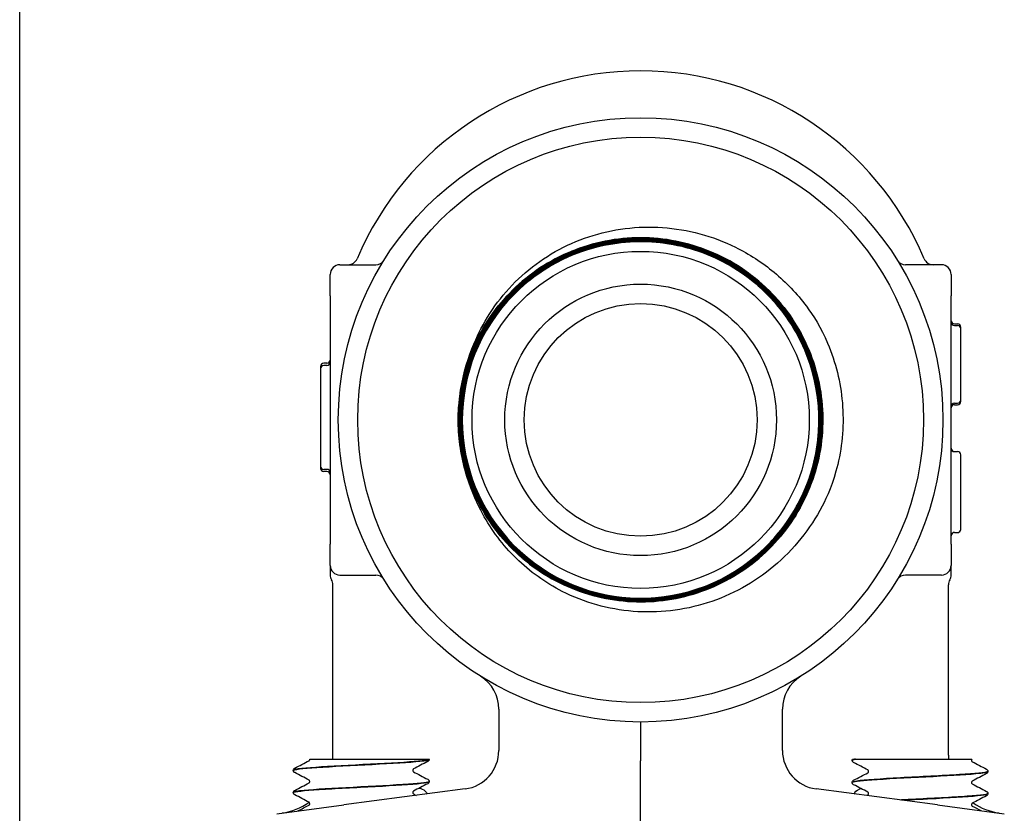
# Model space of a CAD drawing. Header units: inches. Extents: x 24 to 1128, y -69 to 748.
# Tile 607 of 656: x 656.78 to 659.95, y 617.4 to 619.96. Entities that reach past the tile are written whole.
import ezdxf

# ---------------------------------------------------------------- set-up
doc = ezdxf.new("R2010")
doc.units = ezdxf.units.IN
doc.header["$LTSCALE"] = 32
doc.header["$MEASUREMENT"] = 0
doc.layers.add('Visible (ANSI)', color=7, linetype='Continuous', lineweight=30)

msp = doc.modelspace()

# ---------------------------------------------------------------- linework, layer by layer
at = {"layer": 'Visible (ANSI)'}
for p, q in [((656.78063, 612.72937), (656.78063, 682.91853)), ((657.81188, 619.16853), (657.92752, 619.16853)), ((659.74938, 619.16853), (659.63374, 619.16853)), ((657.78063, 619.06853), (657.78063, 619.13728)), ((659.78063, 619.13728), (659.78063, 619.06853)), ((657.78063, 619.06853), (657.78063, 618.93602)), ((659.78063, 618.93602), (659.78063, 619.06853)), ((659.79105, 618.97789), (659.80147, 618.97789)), ((659.79105, 618.97262), (659.80147, 618.97262)), ((659.81188, 618.9622), (659.81188, 618.96747)), ((659.81188, 618.73304), (659.81188, 618.9622)), ((657.78063, 618.93602), (657.78063, 618.40104)), ((659.78063, 618.40104), (659.78063, 618.93602)), ((657.77022, 618.8511), (657.7598, 618.8511)), ((657.74938, 618.84068), (657.74938, 618.83362)), ((657.74938, 618.83363), (657.74938, 618.51946)), ((657.77022, 618.84404), (657.7598, 618.84404)), ((659.79105, 618.72262), (659.80147, 618.72262)), ((659.81188, 618.72797), (659.81188, 618.73307)), ((659.79105, 618.71756), (659.80147, 618.71756)), ((659.79105, 618.56668), (659.80147, 618.56668)), ((659.79105, 618.56627), (659.80147, 618.56627)), ((659.81188, 618.55585), (659.81188, 618.55626)), ((659.81188, 618.436), (659.81188, 618.55585)), ((657.74938, 618.51949), (657.74938, 618.5124)), ((657.77022, 618.50904), (657.7598, 618.50904)), ((657.77022, 618.50198), (657.7598, 618.50198)), ((659.81188, 618.31635), (659.81188, 618.436)), ((657.78063, 618.40104), (657.78063, 618.26853)), ((659.78063, 618.26853), (659.78063, 618.40104)), ((659.81188, 618.31575), (659.81188, 618.31635)), ((659.79105, 618.30594), (659.80147, 618.30594)), ((659.79105, 618.30533), (659.80147, 618.30533)), ((657.78063, 618.19978), (657.78063, 618.26853)), ((659.78063, 618.26853), (659.78063, 618.19978)), ((657.78063, 618.19978), (657.78063, 618.16918)), ((659.78063, 618.16934), (659.78063, 618.19978)), ((657.81188, 618.16853), (657.92752, 618.16853)), ((659.74938, 618.16853), (659.63374, 618.16853)), ((657.78938, 617.5876), (657.78938, 618.13728)), ((659.77188, 617.5876), (659.77188, 618.13728)), ((658.32385, 617.73644), (658.32385, 617.60315)), ((659.23741, 617.60315), (659.23741, 617.73644)), ((658.78063, 617.69478), (658.78063, 617.5699)), ((657.71484, 617.57478), (657.71484, 617.57478)), ((657.71484, 617.57478), (657.73465, 617.57478)), ((657.73465, 617.57478), (658.06764, 617.57478)), ((658.06764, 617.57478), (658.09934, 617.57478)), ((658.09938, 617.57478), (658.09934, 617.57478)), ((658.09938, 617.57434), (658.09938, 617.57478)), ((658.78063, 616.79353), (658.78063, 617.5699)), ((659.46188, 617.57116), (659.46188, 617.57183)), ((659.46263, 617.57478), (659.46917, 617.57478)), ((659.47283, 617.57478), (659.46917, 617.57478)), ((659.47283, 617.57478), (659.533, 617.57478)), ((659.533, 617.57478), (659.84539, 617.57478)), ((659.84539, 617.57478), (659.84743, 617.57478)), ((657.66188, 617.53859), (657.66188, 617.53926)), ((659.89938, 617.53541), (659.89938, 617.53608)), ((658.09938, 617.50284), (658.09938, 617.50351)), ((659.46188, 617.49966), (659.46188, 617.50033)), ((657.66188, 617.46709), (657.66188, 617.46776)), ((658.21517, 617.47922), (657.82415, 617.42774)), ((659.73712, 617.42774), (659.3461, 617.47922)), ((659.89938, 617.46391), (659.89938, 617.46458)), ((657.60933, 617.39946), (657.82415, 617.42774)), ((659.73712, 617.42774), (659.95194, 617.39946))]:
    msp.add_line(p, q, dxfattribs=at)
for radius in [0.97375, 0.91125, 0.54316, 0.4375, 0.375]:
    msp.add_circle((658.78063, 618.66853), radius, dxfattribs=at)
for centre, radius, start, end in [((658.78063, 618.80228), 0.99125, 22.87693, 157.12307), ((658.78063, 618.66853), 0.57441, 319.86113, 316.72231), ((657.81188, 619.13728), 0.03125, 90, 180), ((657.83856, 619.19978), 0.03125, 270, 337.12307), ((657.92752, 619.19978), 0.03125, 270, 328.08862), ((659.63374, 619.19978), 0.03125, 211.91138, 270), ((659.72271, 619.19978), 0.03125, 202.87693, 270), ((659.74938, 619.13728), 0.03125, 0, 90), ((659.79105, 618.98831), 0.01042, 180, 270), ((659.79105, 618.98304), 0.01042, 180, 270), ((659.80147, 618.96747), 0.01042, 0, 90), ((659.80147, 618.9622), 0.01042, 0, 90), ((657.7598, 618.84068), 0.01042, 90, 180), ((657.77022, 618.86152), 0.01042, 270, 0), ((657.77022, 618.85446), 0.01042, 270, 0), ((657.7598, 618.83363), 0.01042, 90, 180), ((659.79105, 618.7122), 0.01042, 90, 180), ((659.80147, 618.73304), 0.01042, 270, 0), ((659.80147, 618.72797), 0.01042, 270, 0), ((659.79105, 618.70714), 0.01042, 90, 180), ((658.78063, 618.66853), 0.5875, 178.62118, 181.76001), ((659.79105, 618.57709), 0.01042, 180, 270), ((659.79105, 618.57669), 0.01042, 180, 270), ((659.80147, 618.55626), 0.01042, 0, 90), ((659.80147, 618.55585), 0.01042, 0, 90), ((657.7598, 618.51946), 0.01042, 180, 270), ((657.7598, 618.5124), 0.01042, 180, 270), ((657.77022, 618.49863), 0.01042, 0, 90), ((657.77022, 618.49157), 0.01042, 0, 90), ((659.80147, 618.31635), 0.01042, 270, 0), ((659.80147, 618.31575), 0.01042, 270, 0), ((658.78063, 618.66853), 0.57441, 316.72231, 319.86113), ((659.79105, 618.29552), 0.01042, 90, 180), ((659.79105, 618.29491), 0.01042, 90, 180), ((657.81188, 618.19978), 0.03125, 180, 270), ((659.74938, 618.19978), 0.03125, 270, 0), ((657.81188, 618.16917), 0.03125, 180, 210.68342), ((657.75813, 618.13728), 0.03125, 0, 30.68342), ((657.92752, 618.13728), 0.03125, 31.91138, 90), ((659.63374, 618.13728), 0.03125, 90, 148.08862), ((659.80313, 618.13728), 0.03125, 149.31658, 180), ((659.74938, 618.16917), 0.03125, 329.31658, 0), ((658.19885, 617.73644), 0.125, 0, 58.02878), ((659.36241, 617.73644), 0.125, 121.97122, 180), ((657.60188, 617.5876), 0.1875, 356.07978, 0), ((658.19885, 617.60315), 0.125, 277.5, 0), ((659.36241, 617.60315), 0.125, 180, 262.5), ((659.95938, 617.5876), 0.1875, 180, 183.92022), ((657.60188, 617.5876), 0.1875, 277.5, 306.16215), ((659.95938, 617.5876), 0.1875, 234.79985, 262.5)]:
    msp.add_arc(centre, radius, start, end, dxfattribs=at)
for points, knots in [([(658.26632, 618.96148), (658.30158, 619.03068), (658.35013, 619.09226), (658.46901, 619.19447), (658.53853, 619.2337), (658.68995, 619.28401), (658.77056, 619.29409), (658.93253, 619.28295), (659.01229, 619.26131), (659.13039, 619.20308), (659.1723, 619.17588), (659.24935, 619.112), (659.28415, 619.07546), (659.31437, 619.03525)], [0, 0, 0, 0, 0.5918694, 0.5918694, 1.1941403, 1.1941403, 1.8068093, 1.8068093, 2.4298728, 2.4298728, 2.8087072, 2.8087072, 3.1913265, 3.1913265, 3.1913265, 3.1913265]), ([(658.19341, 618.65049), (658.19109, 618.72697), (658.20374, 618.80317), (658.25753, 618.94642), (658.29816, 619.01211), (658.40231, 619.12418), (658.46483, 619.16951), (658.60371, 619.23363), (658.67875, 619.25181), (658.83155, 619.25839), (658.90786, 619.24672), (659.05169, 619.19478), (659.11784, 619.15501), (659.23116, 619.05236), (659.27724, 618.99046), (659.34308, 618.85249), (659.3622, 618.77774), (659.37071, 618.62513), (659.36002, 618.54873), (659.30994, 618.40434), (659.27104, 618.33773), (659.1699, 618.2232), (659.10863, 618.17636), (658.97159, 618.10882), (658.89714, 618.08877), (658.74474, 618.07833), (658.66826, 618.08805), (658.52334, 618.13626), (658.45629, 618.17428), (658.34056, 618.2739), (658.29298, 618.33453), (658.22375, 618.47061), (658.20276, 618.54476), (658.1904, 618.69691), (658.19914, 618.77346), (658.24548, 618.91888), (658.28263, 618.98637), (658.38071, 619.10328), (658.44069, 619.1516), (658.5758, 619.2225), (658.64962, 619.24441), (658.80151, 619.25869), (658.87811, 619.25093), (659.02402, 619.20647), (659.09193, 619.1702), (659.21, 619.07368), (659.25904, 619.01435), (659.3316, 618.88024), (659.35444, 618.80675), (659.37063, 618.65515), (659.36385, 618.5785), (659.32127, 618.43214), (659.28589, 618.36382), (659.19093, 618.24461), (659.13227, 618.19485), (658.99918, 618.12064), (658.92602, 618.09689), (658.77475, 618.07879), (658.69807, 618.0846), (658.55127, 618.12529), (658.48255, 618.15978), (658.36222, 618.25315), (658.31176, 618.31114), (658.23591, 618.4432), (658.21126, 618.516), (658.19124, 618.66694), (658.19608, 618.74363), (658.23488, 618.89084), (658.26847, 618.95995), (658.36025, 619.08137), (658.41756, 619.13253), (658.54856, 619.21), (658.62099, 619.23556), (658.77157, 619.25747), (658.84827, 619.25361), (658.99586, 619.21671), (659.06534, 619.18401), (659.18785, 619.09384), (659.2397, 619.03722), (659.31877, 618.9073), (659.34523, 618.83524), (659.36903, 618.68505), (659.36615, 618.60836), (659.33114, 618.4604), (659.29935, 618.39056), (659.21079, 618.267), (659.15487, 618.21447), (659.02605, 618.13381), (658.95438, 618.10646), (658.8046, 618.08077), (658.72793, 618.08268), (658.57964, 618.11578), (658.50944, 618.14666), (658.38485, 618.23359), (658.33165, 618.2888), (658.24942, 618.41651), (658.22117, 618.48778), (658.1936, 618.63713), (658.19454, 618.71377), (658.22574, 618.86238), (658.25571, 618.93291), (658.34099, 619.05851), (658.39549, 619.11238), (658.52207, 619.19617), (658.59293, 619.2253), (658.74181, 619.25474), (658.81841, 619.25477), (658.9673, 619.22548), (659.03817, 619.19642), (659.16476, 619.11279), (659.21928, 619.05902), (659.30461, 618.9336), (659.33461, 618.86316), (659.36592, 618.71475), (659.36693, 618.63821), (659.33954, 618.48905), (659.31141, 618.41787), (659.22944, 618.29031), (659.17639, 618.23516), (659.05215, 618.14829), (658.98214, 618.11742), (658.83424, 618.08425), (658.75776, 618.08228), (658.60837, 618.10776), (658.53688, 618.13496), (658.40838, 618.21526), (658.35259, 618.26756), (658.26422, 618.39062), (658.23248, 618.46019), (658.19746, 618.60756), (658.19452, 618.68396), (658.21808, 618.83356), (658.24437, 618.90534), (658.32297, 619.03477), (658.37454, 619.09118), (658.49638, 619.18105), (658.56549, 619.21365), (658.71232, 619.25051), (658.78862, 619.25442), (658.93842, 619.23276), (659.01048, 619.20741), (659.14081, 619.1305), (659.19783, 619.07969), (659.28918, 618.95907), (659.32263, 618.89042), (659.36132, 618.74417), (659.36619, 618.66797), (659.34645, 618.51801), (659.32203, 618.44568), (659.24683, 618.31447), (659.19678, 618.25685), (659.0774, 618.16404), (659.00923, 618.12974), (658.86358, 618.08923), (658.7875, 618.08339), (658.63739, 618.10122), (658.56481, 618.12471), (658.43274, 618.19819), (658.37452, 618.24747), (658.28027, 618.36558), (658.24514, 618.43327), (658.2028, 618.57831), (658.19601, 618.65426), (658.21192, 618.80448), (658.23447, 618.87731), (658.30623, 619.01021), (658.35474, 619.06901), (658.47157, 619.16469), (658.53876, 619.20066), (658.68315, 619.2448), (658.75896, 619.25255), (658.90927, 619.23855), (658.98234, 619.21694), (659.11605, 619.14692), (659.17542, 619.09919), (659.27251, 618.98366), (659.30931, 618.91696), (659.35524, 618.77324), (659.36395, 618.69758), (659.35187, 618.5472), (659.3312, 618.47392), (659.26292, 618.33942), (659.21598, 618.27948), (659.10176, 618.181), (659.03558, 618.14339), (658.89254, 618.09567), (658.81705, 618.08601), (658.66663, 618.09618), (658.59314, 618.1159), (658.45787, 618.18242), (658.39739, 618.22857), (658.29753, 618.34146), (658.25911, 618.40711), (658.20961, 618.54944), (658.199, 618.62476), (658.20725, 618.7752), (658.22604, 618.84888), (658.29079, 618.9849), (658.33614, 619.04592), (658.44768, 619.14714), (658.5128, 619.18636), (658.6544, 619.23763), (658.72952, 619.24919), (658.87996, 619.24284), (658.95383, 619.22501), (659.09056, 619.16202), (659.15212, 619.11747), (659.25467, 619.0073), (659.29469, 618.94272), (659.34772, 618.80188), (659.36022, 618.72696), (659.35578, 618.57655), (659.3389, 618.50251), (659.27769, 618.36508), (659.23395, 618.303), (659.12516, 618.19913), (659.06114, 618.15832), (658.92107, 618.10355), (658.84636, 618.09011), (658.69601, 618.09264), (658.6218, 618.10857), (658.4837, 618.168), (658.42112, 618.21091), (658.31594, 618.31831), (658.27435, 618.38177), (658.21785, 618.52104), (658.20347, 618.59553), (658.20409, 618.7458), (658.21908, 618.82015), (658.27671, 618.95891), (658.3188, 619.02199), (658.42479, 619.12845), (658.48767, 619.17081), (658.62612, 619.22904), (658.70037, 619.24434), (658.85054, 619.24563), (658.92503, 619.2316), (659.06441, 619.17576), (659.12798, 619.1345), (659.23571, 619.02994), (659.27884, 618.96764), (659.33877, 618.83002), (659.35501, 618.75602), (659.35819, 618.60598), (659.34511, 618.53137), (659.29109, 618.39138), (659.25066, 618.32734), (659.14754, 618.21837), (659.08583, 618.17448), (658.94908, 618.11285), (658.87534, 618.09568), (658.72544, 618.0906), (658.65072, 618.10273), (658.51015, 618.15494), (658.44564, 618.19452), (658.33545, 618.29619), (658.29081, 618.3573), (658.22749, 618.49317), (658.20941, 618.56664), (658.20243, 618.71636), (658.2136, 618.79118), (658.26399, 618.93231), (658.30273, 618.99727), (658.40293, 619.10867), (658.46343, 619.15405), (658.5984, 619.21904), (658.67159, 619.23805), (658.82111, 619.24691), (658.89601, 619.2367), (659.03768, 619.18813), (659.10308, 619.15024), (659.21567, 619.05153), (659.26178, 618.99165), (659.32844, 618.8576), (659.34835, 618.78471), (659.3591, 618.63541), (659.34985, 618.56043), (659.30347, 618.41938), (659.26724, 618.3545), (659.21976, 618.29824)], [0, 0, 0, 0, 0.5832189, 0.5832189, 1.1663464, 1.1663464, 1.7493825, 1.7493825, 2.3323271, 2.3323271, 2.9151804, 2.9151804, 3.4979422, 3.4979422, 4.0806126, 4.0806126, 4.6631916, 4.6631916, 5.2456792, 5.2456792, 5.8280754, 5.8280754, 6.4103801, 6.4103801, 6.9925935, 6.9925935, 7.5747154, 7.5747154, 8.1567459, 8.1567459, 8.738685, 8.738685, 9.3205327, 9.3205327, 9.9022889, 9.9022889, 10.4839537, 10.4839537, 11.0655271, 11.0655271, 11.6470091, 11.6470091, 12.2283997, 12.2283997, 12.8096989, 12.8096989, 13.3909066, 13.3909066, 13.9720229, 13.9720229, 14.5530478, 14.5530478, 15.1339813, 15.1339813, 15.7148233, 15.7148233, 16.295574, 16.295574, 16.8762332, 16.8762332, 17.456801, 17.456801, 18.0372773, 18.0372773, 18.6176623, 18.6176623, 19.1979558, 19.1979558, 19.7781579, 19.7781579, 20.3582685, 20.3582685, 20.9382878, 20.9382878, 21.5182156, 21.5182156, 22.098052, 22.098052, 22.677797, 22.677797, 23.2574505, 23.2574505, 23.8370126, 23.8370126, 24.4164833, 24.4164833, 24.9958626, 24.9958626, 25.5751504, 25.5751504, 26.1543469, 26.1543469, 26.7334519, 26.7334519, 27.3124654, 27.3124654, 27.8913876, 27.8913876, 28.4702183, 28.4702183, 29.0489575, 29.0489575, 29.6276054, 29.6276054, 30.2061618, 30.2061618, 30.7846268, 30.7846268, 31.3630004, 31.3630004, 31.9412825, 31.9412825, 32.5194732, 32.5194732, 33.0975725, 33.0975725, 33.6755803, 33.6755803, 34.2534967, 34.2534967, 34.8313217, 34.8313217, 35.4090552, 35.4090552, 35.9866974, 35.9866974, 36.564248, 36.564248, 37.1417073, 37.1417073, 37.7190751, 37.7190751, 38.2963515, 38.2963515, 38.8735364, 38.8735364, 39.45063, 39.45063, 40.027632, 40.027632, 40.6045427, 40.6045427, 41.1813619, 41.1813619, 41.7580897, 41.7580897, 42.334726, 42.334726, 42.9112709, 42.9112709, 43.4877244, 43.4877244, 44.0640864, 44.0640864, 44.640357, 44.640357, 45.2165362, 45.2165362, 45.7926239, 45.7926239, 46.3686202, 46.3686202, 46.9445251, 46.9445251, 47.5203385, 47.5203385, 48.0960604, 48.0960604, 48.671691, 48.671691, 49.2472301, 49.2472301, 49.8226777, 49.8226777, 50.398034, 50.398034, 50.9732987, 50.9732987, 51.5484721, 51.5484721, 52.123554, 52.123554, 52.6985444, 52.6985444, 53.2734434, 53.2734434, 53.848251, 53.848251, 54.4229671, 54.4229671, 54.9975918, 54.9975918, 55.5721251, 55.5721251, 56.1465669, 56.1465669, 56.7209172, 56.7209172, 57.2951761, 57.2951761, 57.8693436, 57.8693436, 58.4434196, 58.4434196, 59.0174042, 59.0174042, 59.5912974, 59.5912974, 60.1650991, 60.1650991, 60.7388093, 60.7388093, 61.3124281, 61.3124281, 61.8859555, 61.8859555, 62.4593914, 62.4593914, 63.0327359, 63.0327359, 63.6059889, 63.6059889, 64.1791505, 64.1791505, 64.7522206, 64.7522206, 65.3251993, 65.3251993, 65.8980865, 65.8980865, 66.4708823, 66.4708823, 67.0435866, 67.0435866, 67.6161995, 67.6161995, 68.1887209, 68.1887209, 68.7611509, 68.7611509, 69.3334894, 69.3334894, 69.9057365, 69.9057365, 70.4778922, 70.4778922, 71.0499563, 71.0499563, 71.6219291, 71.6219291, 72.1938104, 72.1938104, 72.7656002, 72.7656002, 73.3372986, 73.3372986, 73.9089055, 73.9089055, 74.480421, 74.480421, 75.051845, 75.051845, 75.6231776, 75.6231776, 76.1944187, 76.1944187, 76.7655683, 76.7655683, 77.3366265, 77.3366265, 77.9075933, 77.9075933, 78.4784686, 78.4784686, 79.0492524, 79.0492524, 79.6199448, 79.6199448, 80.1815227, 80.1815227, 80.1815227, 80.1815227]), ([(659.19883, 618.27475), (659.22191, 618.29925), (659.24285, 618.32578), (659.30236, 618.41668), (659.33072, 618.48669), (659.35901, 618.63367), (659.35866, 618.70922), (659.32902, 618.85595), (659.3, 618.92572), (659.21683, 619.05022), (659.16348, 619.10376), (659.03925, 619.18736), (658.96955, 619.21663), (658.82285, 619.2468), (658.74725, 619.24741), (658.60006, 619.2196), (658.52988, 619.19145), (658.40425, 619.10982), (658.35001, 619.05712), (658.26478, 618.93387), (658.23461, 618.86451), (658.20256, 618.7181), (658.201, 618.64247), (658.22695, 618.49484), (658.25423, 618.42426), (658.33432, 618.29753), (658.38636, 618.24258), (658.5086, 618.15574), (658.57762, 618.12468), (658.7237, 618.09076), (658.79936, 618.08823), (658.9474, 618.11233), (659.01837, 618.13873), (659.14619, 618.21725), (659.20182, 618.26863), (659.29026, 618.38984), (659.32222, 618.4585), (659.35802, 618.60424), (659.3615, 618.67991), (659.33927, 618.82834), (659.31375, 618.89968), (659.2368, 619.02858), (659.1861, 619.08489), (659.06595, 619.17492), (658.99765, 619.20777), (658.85228, 619.24543), (658.77661, 619.24988), (658.62781, 619.22951), (658.55611, 619.20489), (658.42617, 619.12953), (658.36917, 619.07951), (658.27757, 618.96043), (658.24384, 618.89251), (658.20431, 618.74754), (658.1989, 618.67188), (658.21739, 618.52273), (658.24112, 618.45068), (658.31488, 618.31971), (658.3642, 618.26205), (658.48218, 618.16888), (658.54972, 618.13427), (658.69427, 618.09288), (658.7699, 618.08651), (658.91937, 618.10312), (658.99177, 618.12595), (659.12375, 618.19808), (659.18207, 618.2467), (659.27678, 618.36357), (659.31227, 618.43071), (659.35552, 618.57482), (659.36285, 618.65041), (659.34813, 618.80017), (659.32621, 618.8729), (659.2557, 619.00588), (659.20779, 619.06484), (659.09206, 619.16109), (659.02533, 619.19746), (658.88169, 619.24255), (658.80614, 619.25085), (658.65611, 619.23802), (658.58306, 619.21701), (658.44912, 619.14815), (658.38951, 619.10096), (658.29174, 618.98638), (658.25451, 618.92008), (658.20756, 618.77693), (658.1983, 618.70144), (658.20924, 618.55116), (658.22934, 618.4778), (658.29653, 618.34291), (658.34299, 618.28267), (658.4564, 618.18339), (658.52227, 618.1453), (658.66491, 618.09651), (658.74032, 618.08628), (658.89082, 618.09532), (658.96448, 618.1145), (659.1003, 618.18002), (659.16116, 618.22575), (659.26194, 618.33796), (659.30089, 618.40338), (659.35151, 618.54548), (659.3627, 618.6208), (659.35557, 618.77151), (659.33731, 618.84545), (659.27347, 618.98218), (659.2285, 619.04366), (659.1175, 619.14592), (659.05253, 619.18572), (658.91099, 619.23817), (658.83577, 619.25032), (658.68489, 619.2451), (658.61067, 619.22777), (658.47306, 619.16563), (658.41097, 619.12141), (658.30725, 619.01164), (658.2666, 618.94715), (658.21232, 618.80619), (658.19921, 618.73108), (658.20252, 618.58005), (658.21892, 618.50557), (658.27935, 618.36708), (658.32281, 618.3044), (658.43132, 618.19923), (658.49534, 618.15774), (658.63568, 618.10164), (658.71067, 618.08757), (658.86183, 618.08897), (658.93656, 618.10443), (659.07589, 618.16314), (659.13916, 618.20582), (659.24577, 618.31306), (659.2881, 618.37659), (659.34601, 618.5163), (659.36104, 618.59116), (659.36156, 618.74242), (659.34703, 618.81739), (659.29006, 618.95754), (659.24815, 619.02139), (659.1422, 619.12942), (659.07918, 619.17258), (658.94012, 619.2323), (658.86541, 619.24828), (658.71407, 619.25072), (658.63888, 619.23714), (658.49792, 619.18191), (658.43351, 619.14079), (658.32407, 619.03615), (658.28009, 618.97364), (658.21857, 618.83526), (658.20162, 618.76071), (658.19727, 618.60931), (658.2099, 618.53391), (658.26337, 618.39217), (658.3037, 618.3272), (658.40701, 618.21637), (658.469, 618.17157), (658.60668, 618.10826), (658.68105, 618.09036), (658.83248, 618.08408), (658.90809, 618.09576), (659.05058, 618.14747), (659.1161, 618.18699), (659.22831, 618.28895), (659.27392, 618.35041), (659.33901, 618.48737), (659.35786, 618.56155), (659.36607, 618.71299), (659.35534, 618.78879), (659.30542, 618.93202), (659.2667, 618.99808), (659.1661, 619.11164), (659.10519, 619.15806), (658.96899, 619.22492), (658.895, 619.24473), (658.74358, 619.25486), (658.6676, 619.24509), (658.52365, 619.19696), (658.45706, 619.15905), (658.34216, 619.05984), (658.29495, 618.99948), (658.22631, 618.86405), (658.20556, 618.79027), (658.1935, 618.6389), (658.20231, 618.56275), (658.24865, 618.41811), (658.28573, 618.351), (658.38353, 618.23477), (658.44333, 618.18677), (658.57797, 618.11638), (658.65152, 618.09467), (658.80283, 618.08068), (658.87914, 618.08854), (659.02444, 618.13306), (659.09206, 618.16931), (659.20959, 618.2657), (659.25839, 618.32492), (659.33052, 618.45874), (659.35317, 618.53207), (659.36909, 618.68328), (659.3622, 618.75973), (659.3195, 618.90568), (659.28408, 618.9738), (659.18913, 619.09262), (659.1305, 619.14219), (658.99752, 619.21607), (658.92444, 619.23966), (658.77334, 619.25751), (658.69677, 619.25158), (658.55019, 619.21071), (658.48158, 619.17614), (658.36149, 619.08265), (658.31115, 619.02461), (658.23554, 618.89249), (658.211, 618.81967), (658.19123, 618.66871), (658.19618, 618.59202), (658.23522, 618.44483), (658.26894, 618.37576), (658.36096, 618.25441), (658.41839, 618.2033), (658.54963, 618.12597), (658.62218, 618.1005), (658.77297, 618.0788), (658.84977, 618.08278), (658.99753, 618.11997), (659.06708, 618.15283), (659.18966, 618.24337), (659.24153, 618.30018), (659.32057, 618.43051), (659.34698, 618.50277), (659.3706, 618.65338), (659.36759, 618.73027), (659.33225, 618.87859), (659.30026, 618.94859), (659.21123, 619.07239), (659.15504, 619.12501), (659.02564, 619.20575), (658.95367, 619.23309), (658.80328, 619.25864), (658.72631, 619.2566), (658.57746, 619.22313), (658.50701, 619.192), (658.38201, 619.10449), (658.32865, 619.04894), (658.24623, 618.9205), (658.21795, 618.84883), (658.19048, 618.69869), (658.19154, 618.62164), (658.22315, 618.47228), (658.25339, 618.4014), (658.33936, 618.27522), (658.39427, 618.22112), (658.52174, 618.13702), (658.59308, 618.10782), (658.74297, 618.07843), (658.82007, 618.07851), (658.96991, 618.10824), (659.04122, 618.1376), (659.16857, 618.22202), (659.22339, 618.27627), (659.30915, 618.40274), (659.33927, 618.47376), (659.37059, 618.62335), (659.37148, 618.7005), (659.34364, 618.8508), (659.31517, 618.92252), (659.23232, 619.05101), (659.17874, 619.10655), (659.05328, 619.19397), (658.98261, 619.22501), (658.83333, 619.25824), (658.75615, 619.26012), (658.60541, 619.23417), (658.53329, 619.20659), (658.40367, 619.12533), (658.34742, 619.07242), (658.26882, 618.96262), (658.24206, 618.9102), (658.20491, 618.79917), (658.19474, 618.74119), (658.1933, 618.68267)], [24.7442257, 24.7442257, 24.7442257, 24.7442257, 25.0019287, 25.0019287, 25.572211, 25.572211, 26.1425846, 26.1425846, 26.7130496, 26.7130496, 27.283606, 27.283606, 27.8542538, 27.8542538, 28.4249929, 28.4249929, 28.9958235, 28.9958235, 29.5667455, 29.5667455, 30.1377589, 30.1377589, 30.7088637, 30.7088637, 31.2800598, 31.2800598, 31.8513474, 31.8513474, 32.4227264, 32.4227264, 32.9941967, 32.9941967, 33.5657585, 33.5657585, 34.1374116, 34.1374116, 34.7091561, 34.7091561, 35.2809921, 35.2809921, 35.8529194, 35.8529194, 36.4249381, 36.4249381, 36.9970482, 36.9970482, 37.5692497, 37.5692497, 38.1415426, 38.1415426, 38.7139268, 38.7139268, 39.2864025, 39.2864025, 39.8589696, 39.8589696, 40.431628, 40.431628, 41.0043778, 41.0043778, 41.5772191, 41.5772191, 42.1501517, 42.1501517, 42.7231757, 42.7231757, 43.2962911, 43.2962911, 43.8694978, 43.8694978, 44.442796, 44.442796, 45.0161856, 45.0161856, 45.5896665, 45.5896665, 46.1632388, 46.1632388, 46.7369025, 46.7369025, 47.3106576, 47.3106576, 47.8845041, 47.8845041, 48.458442, 48.458442, 49.0324712, 49.0324712, 49.6065919, 49.6065919, 50.1808039, 50.1808039, 50.7551073, 50.7551073, 51.3295021, 51.3295021, 51.9039883, 51.9039883, 52.4785658, 52.4785658, 53.0532348, 53.0532348, 53.6279951, 53.6279951, 54.2028468, 54.2028468, 54.7777899, 54.7777899, 55.3528244, 55.3528244, 55.9279502, 55.9279502, 56.5031675, 56.5031675, 57.0784761, 57.0784761, 57.6538761, 57.6538761, 58.2293675, 58.2293675, 58.8049502, 58.8049502, 59.3806244, 59.3806244, 59.9563899, 59.9563899, 60.5322468, 60.5322468, 61.1081951, 61.1081951, 61.6842347, 61.6842347, 62.2603657, 62.2603657, 62.8365881, 62.8365881, 63.4129019, 63.4129019, 63.9893071, 63.9893071, 64.5658036, 64.5658036, 65.1423916, 65.1423916, 65.7190709, 65.7190709, 66.2958415, 66.2958415, 66.8727036, 66.8727036, 67.449657, 67.449657, 68.0267018, 68.0267018, 68.603838, 68.603838, 69.1810655, 69.1810655, 69.7583844, 69.7583844, 70.3357947, 70.3357947, 70.9132964, 70.9132964, 71.4908894, 71.4908894, 72.0685738, 72.0685738, 72.6463496, 72.6463496, 73.2242168, 73.2242168, 73.8021753, 73.8021753, 74.3802252, 74.3802252, 74.9583665, 74.9583665, 75.5365991, 75.5365991, 76.1149231, 76.1149231, 76.6933385, 76.6933385, 77.2718453, 77.2718453, 77.8504434, 77.8504434, 78.4291329, 78.4291329, 79.0079138, 79.0079138, 79.586786, 79.586786, 80.1657496, 80.1657496, 80.7448046, 80.7448046, 81.3239509, 81.3239509, 81.9031886, 81.9031886, 82.4825177, 82.4825177, 83.0619381, 83.0619381, 83.6414499, 83.6414499, 84.2210531, 84.2210531, 84.8007477, 84.8007477, 85.3805336, 85.3805336, 85.9604108, 85.9604108, 86.5403795, 86.5403795, 87.1204395, 87.1204395, 87.7005908, 87.7005908, 88.2808336, 88.2808336, 88.8611677, 88.8611677, 89.4415931, 89.4415931, 90.0221099, 90.0221099, 90.6027181, 90.6027181, 91.1834177, 91.1834177, 91.7642086, 91.7642086, 92.3450909, 92.3450909, 92.9260645, 92.9260645, 93.5071295, 93.5071295, 94.0882858, 94.0882858, 94.6695336, 94.6695336, 95.2508726, 95.2508726, 95.8323031, 95.8323031, 96.4138249, 96.4138249, 96.995438, 96.995438, 97.5771426, 97.5771426, 98.1589384, 98.1589384, 98.7408257, 98.7408257, 99.3228043, 99.3228043, 99.9048742, 99.9048742, 100.4870355, 100.4870355, 101.0692882, 101.0692882, 101.6516322, 101.6516322, 102.2340676, 102.2340676, 102.8165944, 102.8165944, 103.3992125, 103.3992125, 103.9819219, 103.9819219, 104.4277936, 104.4277936, 104.8737194, 104.8737194, 104.8737194, 104.8737194]), ([(659.31437, 619.03525), (659.3366, 619.00567), (659.36141, 618.96568), (659.40869, 618.85445), (659.42469, 618.78959), (659.43028, 618.72358)], [0, 0, 0, 0, 0.28196185, 0.28196185, 0.6226335, 0.6226335, 0.6226335, 0.6226335]), ([(658.1933, 618.68267), (658.19458, 618.73771), (658.20325, 618.79217), (658.23413, 618.89556), (658.25273, 618.93481), (658.26632, 618.96148)], [0.03549164, 0.03549164, 0.03549164, 0.03549164, 0.45566772, 0.45566772, 0.85591276, 0.85591276, 0.85591276, 0.85591276]), ([(659.43028, 618.72358), (659.43593, 618.65693), (659.43093, 618.58967), (659.40098, 618.4649), (659.38058, 618.41922), (659.36543, 618.39036)], [0, 0, 0, 0, 0.50969402, 0.50969402, 0.97918413, 0.97918413, 0.97918413, 0.97918413]), ([(658.27159, 618.36652), (658.25648, 618.39472), (658.23672, 618.43506), (658.20429, 618.53986), (658.19507, 618.59486), (658.19341, 618.65049)], [0, 0, 0, 0, 0.24378304, 0.24378304, 0.49639854, 0.49639854, 0.49639854, 0.49639854]), ([(659.36543, 618.39036), (659.32653, 618.31633), (659.27366, 618.25055), (659.1465, 618.14396), (659.07377, 618.10382), (658.91816, 618.05428), (658.83693, 618.0449), (658.67677, 618.05794), (658.59933, 618.07974), (658.47373, 618.14365), (658.42366, 618.17953), (658.33669, 618.26466), (658.30014, 618.31324), (658.27159, 618.36652)], [0, 0, 0, 0, 0.637222, 0.637222, 1.2647089, 1.2647089, 1.8824576, 1.8824576, 2.490465, 2.490465, 2.9578106, 2.9578106, 3.4191938, 3.4191938, 3.4191938, 3.4191938]), ([(657.66189, 617.53857), (657.6618, 617.54184), (657.69036, 617.54512), (657.73815, 617.5484), (657.78648, 617.55171), (657.85354, 617.55502), (657.91638, 617.55834), (657.97952, 617.56167), (658.03719, 617.56499), (658.06948, 617.56832), (658.08895, 617.57033), (658.09935, 617.57234), (658.09938, 617.57434)], [-9.4333151, -9.4333151, -9.4333151, -9.4333151, -8.569564, -8.569564, -8.569564, -7.6960367, -7.6960367, -7.6960367, -6.8183862, -6.8183862, -6.8183862, -6.2894058, -6.2894058, -6.2894058, -6.2894058]), ([(658.09934, 617.57478), (658.09804, 617.57148), (658.06749, 617.56817), (658.01808, 617.56487), (657.96867, 617.56156), (657.90133, 617.55826), (657.83898, 617.55496), (657.77664, 617.55165), (657.72045, 617.54835), (657.68954, 617.54505), (657.6715, 617.54312), (657.66227, 617.54119), (657.66219, 617.53926)], [0.0265881, 0.0265881, 0.0265881, 0.0265881, 0.8976269, 0.8976269, 0.8976269, 1.7685955, 1.7685955, 1.7685955, 2.6394946, 2.6394946, 2.6394946, 3.1478132, 3.1478132, 3.1478132, 3.1478132]), ([(657.71261, 617.57018), (657.71261, 617.57018), (657.71285, 617.57028), (657.71361, 617.57107), (657.71397, 617.57153), (657.7146, 617.57286), (657.71484, 617.57376), (657.71484, 617.57468)], [0.002645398, 0.002645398, 0.002645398, 0.002645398, 0.027589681, 0.027589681, 0.042171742, 0.042171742, 0.057287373, 0.057287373, 0.057287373, 0.057287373]), ([(658.09938, 617.57432), (658.09932, 617.57286), (658.09877, 617.57149), (658.09753, 617.56961), (658.09686, 617.569), (658.0957, 617.56811), (658.09518, 617.5678), (658.09468, 617.56754)], [0, 0, 0, 0, 0.020588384, 0.020588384, 0.04017257, 0.04017257, 0.058516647, 0.058516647, 0.058516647, 0.058516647]), ([(659.46659, 617.56436), (659.46581, 617.56477), (659.46496, 617.56527), (659.46357, 617.56671), (659.46307, 617.56735), (659.46224, 617.56901), (659.46193, 617.57006), (659.46188, 617.57114)], [0, 0, 0, 0, 0.028459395, 0.028459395, 0.043235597, 0.043235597, 0.058545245, 0.058545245, 0.058545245, 0.058545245]), ([(659.84643, 617.5715), (659.84643, 617.57011), (659.84699, 617.56882), (659.84793, 617.56754), (659.84828, 617.56726), (659.84859, 617.56703), (659.84865, 617.567), (659.84865, 617.567)], [0, 0, 0, 0, 0.022828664, 0.022828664, 0.041633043, 0.041633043, 0.054614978, 0.054614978, 0.054614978, 0.054614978]), ([(657.66188, 617.53929), (657.66195, 617.54074), (657.66249, 617.54211), (657.66374, 617.54399), (657.6644, 617.5446), (657.66556, 617.54549), (657.66609, 617.5458), (657.66659, 617.54607)], [0, 0, 0, 0, 0.020588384, 0.020588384, 0.04017257, 0.04017257, 0.058516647, 0.058516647, 0.058516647, 0.058516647]), ([(657.66659, 617.53179), (657.66581, 617.5322), (657.66496, 617.5327), (657.66357, 617.53414), (657.66307, 617.53478), (657.66224, 617.53643), (657.66193, 617.53748), (657.66188, 617.53857)], [0, 0, 0, 0, 0.028459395, 0.028459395, 0.043235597, 0.043235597, 0.058545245, 0.058545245, 0.058545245, 0.058545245]), ([(658.04865, 617.54342), (658.04865, 617.54342), (658.04842, 617.54333), (658.04766, 617.54253), (658.04729, 617.54208), (658.04666, 617.54075), (658.04643, 617.53984), (658.04643, 617.53893)], [0.002645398, 0.002645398, 0.002645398, 0.002645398, 0.027589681, 0.027589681, 0.042171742, 0.042171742, 0.057287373, 0.057287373, 0.057287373, 0.057287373]), ([(658.04643, 617.53893), (658.04643, 617.53754), (658.04699, 617.53625), (658.04793, 617.53496), (658.04828, 617.53469), (658.04859, 617.53446), (658.04865, 617.53443), (658.04865, 617.53443)], [0, 0, 0, 0, 0.022828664, 0.022828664, 0.041633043, 0.041633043, 0.054614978, 0.054614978, 0.054614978, 0.054614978]), ([(659.46194, 617.49964), (659.46205, 617.5026), (659.48487, 617.50556), (659.52479, 617.50852), (659.56971, 617.51185), (659.6354, 617.51518), (659.69918, 617.51851), (659.76271, 617.52182), (659.82315, 617.52514), (659.85976, 617.52846), (659.88535, 617.53078), (659.89896, 617.5331), (659.89916, 617.53541)], [-12.8541981, -12.8541981, -12.8541981, -12.8541981, -12.0740419, -12.0740419, -12.0740419, -11.1962178, -11.1962178, -11.1962178, -10.321672, -10.321672, -10.321672, -9.7102888, -9.7102888, -9.7102888, -9.7102888]), ([(659.89934, 617.53611), (659.89938, 617.53579), (659.89914, 617.53546), (659.89863, 617.53514), (659.89335, 617.53183), (659.85896, 617.52853), (659.80717, 617.52523), (659.75304, 617.52178), (659.68094, 617.51832), (659.61742, 617.51487), (659.55439, 617.51145), (659.50117, 617.50802), (659.47707, 617.5046), (659.46706, 617.50318), (659.46216, 617.50176), (659.46223, 617.50033)], [3.4247869, 3.4247869, 3.4247869, 3.4247869, 3.5103246, 3.5103246, 3.5103246, 4.381086, 4.381086, 4.381086, 5.2910547, 5.2910547, 5.2910547, 6.1939142, 6.1939142, 6.1939142, 6.5686962, 6.5686962, 6.5686962, 6.5686962]), ([(659.51484, 617.53575), (659.51484, 617.53713), (659.51427, 617.53843), (659.51334, 617.53971), (659.51299, 617.53998), (659.51267, 617.54021), (659.51261, 617.54025), (659.51261, 617.54025)], [0, 0, 0, 0, 0.022828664, 0.022828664, 0.041633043, 0.041633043, 0.054614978, 0.054614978, 0.054614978, 0.054614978]), ([(659.51261, 617.53125), (659.51261, 617.53125), (659.51285, 617.53135), (659.51361, 617.53214), (659.51397, 617.5326), (659.5146, 617.53393), (659.51484, 617.53483), (659.51484, 617.53575)], [0.002645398, 0.002645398, 0.002645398, 0.002645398, 0.027589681, 0.027589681, 0.042171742, 0.042171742, 0.057287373, 0.057287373, 0.057287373, 0.057287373]), ([(659.89468, 617.54289), (659.89546, 617.54248), (659.8963, 617.54198), (659.8977, 617.54053), (659.8982, 617.5399), (659.89903, 617.53824), (659.89933, 617.53719), (659.89938, 617.53611)], [0, 0, 0, 0, 0.028459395, 0.028459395, 0.043235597, 0.043235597, 0.058545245, 0.058545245, 0.058545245, 0.058545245]), ([(659.89938, 617.53539), (659.89932, 617.53393), (659.89877, 617.53256), (659.89753, 617.53069), (659.89686, 617.53008), (659.8957, 617.52918), (659.89518, 617.52887), (659.89468, 617.52861)], [0, 0, 0, 0, 0.020588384, 0.020588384, 0.04017257, 0.04017257, 0.058516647, 0.058516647, 0.058516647, 0.058516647]), ([(657.66198, 617.46707), (657.6619, 617.46761), (657.66259, 617.46816), (657.66407, 617.4687), (657.67305, 617.47202), (657.71112, 617.47533), (657.76524, 617.47864), (657.81927, 617.48195), (657.88829, 617.48526), (657.94874, 617.48857), (658.00909, 617.49187), (658.05978, 617.49518), (658.08352, 617.49848), (658.09397, 617.49994), (658.09911, 617.50139), (658.09905, 617.50284)], [-15.7165004, -15.7165004, -15.7165004, -15.7165004, -15.5726718, -15.5726718, -15.5726718, -14.6990684, -14.6990684, -14.6990684, -13.8268003, -13.8268003, -13.8268003, -12.9557305, -12.9557305, -12.9557305, -12.5725911, -12.5725911, -12.5725911, -12.5725911]), ([(658.09933, 617.50354), (658.09923, 617.50049), (658.07498, 617.49745), (658.03299, 617.4944), (657.98648, 617.49103), (657.91917, 617.48766), (657.85481, 617.48429), (657.79085, 617.48094), (657.73107, 617.47759), (657.69636, 617.47424), (657.674, 617.47208), (657.66232, 617.46992), (657.66217, 617.46776)], [6.2870892, 6.2870892, 6.2870892, 6.2870892, 7.0897201, 7.0897201, 7.0897201, 7.9785276, 7.9785276, 7.9785276, 8.8619138, 8.8619138, 8.8619138, 9.4309985, 9.4309985, 9.4309985, 9.4309985]), ([(657.71484, 617.50318), (657.71484, 617.50456), (657.71427, 617.50585), (657.71334, 617.50714), (657.71299, 617.50741), (657.71267, 617.50764), (657.71261, 617.50767), (657.71261, 617.50767)], [0, 0, 0, 0, 0.022828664, 0.022828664, 0.041633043, 0.041633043, 0.054614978, 0.054614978, 0.054614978, 0.054614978]), ([(657.71261, 617.49868), (657.71261, 617.49868), (657.71285, 617.49878), (657.71361, 617.49957), (657.71397, 617.50003), (657.7146, 617.50136), (657.71484, 617.50226), (657.71484, 617.50318)], [0.002645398, 0.002645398, 0.002645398, 0.002645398, 0.027589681, 0.027589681, 0.042171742, 0.042171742, 0.057287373, 0.057287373, 0.057287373, 0.057287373]), ([(658.09468, 617.51032), (658.09546, 617.50991), (658.0963, 617.50941), (658.0977, 617.50796), (658.0982, 617.50733), (658.09903, 617.50567), (658.09933, 617.50462), (658.09938, 617.50354)], [0, 0, 0, 0, 0.028459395, 0.028459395, 0.043235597, 0.043235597, 0.058545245, 0.058545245, 0.058545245, 0.058545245]), ([(658.09938, 617.50282), (658.09932, 617.50136), (658.09877, 617.49999), (658.09753, 617.49811), (658.09686, 617.4975), (658.0957, 617.49661), (658.09518, 617.4963), (658.09468, 617.49604)], [0, 0, 0, 0, 0.020588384, 0.020588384, 0.04017257, 0.04017257, 0.058516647, 0.058516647, 0.058516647, 0.058516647]), ([(659.46188, 617.50036), (659.46195, 617.50182), (659.46249, 617.50318), (659.46374, 617.50506), (659.4644, 617.50567), (659.46556, 617.50657), (659.46609, 617.50688), (659.46659, 617.50714)], [0, 0, 0, 0, 0.020588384, 0.020588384, 0.04017257, 0.04017257, 0.058516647, 0.058516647, 0.058516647, 0.058516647]), ([(659.46659, 617.49286), (659.46581, 617.49327), (659.46496, 617.49377), (659.46357, 617.49521), (659.46307, 617.49585), (659.46224, 617.49751), (659.46193, 617.49856), (659.46188, 617.49964)], [0, 0, 0, 0, 0.028459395, 0.028459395, 0.043235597, 0.043235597, 0.058545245, 0.058545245, 0.058545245, 0.058545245]), ([(659.84865, 617.5045), (659.84865, 617.5045), (659.84842, 617.5044), (659.84766, 617.50361), (659.84729, 617.50315), (659.84666, 617.50182), (659.84643, 617.50092), (659.84643, 617.5)], [0.002645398, 0.002645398, 0.002645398, 0.002645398, 0.027589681, 0.027589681, 0.042171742, 0.042171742, 0.057287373, 0.057287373, 0.057287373, 0.057287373]), ([(659.84643, 617.5), (659.84643, 617.49861), (659.84699, 617.49732), (659.84793, 617.49604), (659.84828, 617.49576), (659.84859, 617.49553), (659.84865, 617.4955), (659.84865, 617.4955)], [0, 0, 0, 0, 0.022828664, 0.022828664, 0.041633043, 0.041633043, 0.054614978, 0.054614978, 0.054614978, 0.054614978]), ([(657.66188, 617.46779), (657.66195, 617.46924), (657.66249, 617.47061), (657.66374, 617.47249), (657.6644, 617.4731), (657.66556, 617.47399), (657.66609, 617.4743), (657.66659, 617.47457)], [0, 0, 0, 0, 0.020588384, 0.020588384, 0.04017257, 0.04017257, 0.058516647, 0.058516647, 0.058516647, 0.058516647]), ([(657.66659, 617.46029), (657.66581, 617.4607), (657.66496, 617.4612), (657.66357, 617.46264), (657.66307, 617.46328), (657.66224, 617.46493), (657.66193, 617.46598), (657.66188, 617.46707)], [0, 0, 0, 0, 0.028459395, 0.028459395, 0.043235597, 0.043235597, 0.058545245, 0.058545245, 0.058545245, 0.058545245]), ([(658.04865, 617.47192), (658.04865, 617.47192), (658.04842, 617.47183), (658.04766, 617.47103), (658.04729, 617.47058), (658.04666, 617.46925), (658.04643, 617.46834), (658.04643, 617.46743)], [0.002645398, 0.002645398, 0.002645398, 0.002645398, 0.027589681, 0.027589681, 0.042171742, 0.042171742, 0.057287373, 0.057287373, 0.057287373, 0.057287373]), ([(658.04643, 617.46743), (658.04643, 617.46604), (658.04699, 617.46475), (658.04793, 617.46346), (658.04828, 617.46319), (658.04859, 617.46296), (658.04865, 617.46293), (658.04865, 617.46293)], [0, 0, 0, 0, 0.022828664, 0.022828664, 0.041633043, 0.041633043, 0.054614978, 0.054614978, 0.054614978, 0.054614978]), ([(658.06783, 617.48198), (658.06874, 617.48171), (658.06962, 617.48143), (658.07938, 617.47807), (658.08564, 617.47379), (658.09283, 617.46627), (658.09324, 617.46317), (658.09014, 617.46276)], [0.70381996, 0.70381996, 0.70381996, 0.70381996, 0.71949334, 0.71949334, 0.88239765, 0.88239765, 1.0591032, 1.0591032, 1.0591032, 1.0591032]), ([(659.47113, 617.46276), (659.46965, 617.46295), (659.46897, 617.46375), (659.46934, 617.46832), (659.47549, 617.47473), (659.48738, 617.47987), (659.48852, 617.48032), (659.48971, 617.48076)], [0, 0, 0, 0, 0.08181539, 0.08181539, 0.30693367, 0.30693367, 0.32918333, 0.32918333, 0.32918333, 0.32918333]), ([(659.51484, 617.46425), (659.51484, 617.46563), (659.51427, 617.46693), (659.51334, 617.46821), (659.51299, 617.46848), (659.51267, 617.46871), (659.51261, 617.46875), (659.51261, 617.46875)], [0, 0, 0, 0, 0.022828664, 0.022828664, 0.041633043, 0.041633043, 0.054614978, 0.054614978, 0.054614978, 0.054614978]), ([(659.51261, 617.45975), (659.51261, 617.45975), (659.51285, 617.45985), (659.51361, 617.46064), (659.51397, 617.4611), (659.5146, 617.46243), (659.51484, 617.46333), (659.51484, 617.46425)], [0.002645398, 0.002645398, 0.002645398, 0.002645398, 0.027589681, 0.027589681, 0.042171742, 0.042171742, 0.057287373, 0.057287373, 0.057287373, 0.057287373]), ([(659.89937, 617.46461), (659.89939, 617.46447), (659.89934, 617.46433), (659.89925, 617.46419), (659.89702, 617.46084), (659.8647, 617.45749), (659.81358, 617.45414), (659.76247, 617.45079), (659.69357, 617.44745), (659.6309, 617.4441), (659.6266, 617.44387), (659.62234, 617.44364), (659.61812, 617.44341)], [9.7079722, 9.7079722, 9.7079722, 9.7079722, 9.7450261, 9.7450261, 9.7450261, 10.627867, 10.627867, 10.627867, 11.5104388, 11.5104388, 11.5104388, 11.5709384, 11.5709384, 11.5709384, 11.5709384]), ([(659.62178, 617.44294), (659.65778, 617.44488), (659.69629, 617.44682), (659.73259, 617.44877), (659.79469, 617.45209), (659.84915, 617.45542), (659.8772, 617.45875), (659.89173, 617.46047), (659.89904, 617.46219), (659.89905, 617.46391)], [-17.8370026, -17.8370026, -17.8370026, -17.8370026, -17.3244424, -17.3244424, -17.3244424, -16.4477493, -16.4477493, -16.4477493, -15.9934741, -15.9934741, -15.9934741, -15.9934741]), ([(659.89468, 617.47139), (659.89546, 617.47098), (659.8963, 617.47048), (659.8977, 617.46903), (659.8982, 617.4684), (659.89903, 617.46674), (659.89933, 617.46569), (659.89938, 617.46461)], [0, 0, 0, 0, 0.028459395, 0.028459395, 0.043235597, 0.043235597, 0.058545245, 0.058545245, 0.058545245, 0.058545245]), ([(659.89938, 617.46389), (659.89932, 617.46243), (659.89877, 617.46106), (659.89753, 617.45919), (659.89686, 617.45858), (659.8957, 617.45768), (659.89518, 617.45737), (659.89468, 617.45711)], [0, 0, 0, 0, 0.020588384, 0.020588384, 0.04017257, 0.04017257, 0.058516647, 0.058516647, 0.058516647, 0.058516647]), ([(657.71484, 617.43168), (657.71484, 617.43306), (657.71427, 617.43435), (657.71334, 617.43564), (657.71299, 617.43591), (657.71267, 617.43614), (657.71261, 617.43617), (657.71261, 617.43617)], [0, 0, 0, 0, 0.022828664, 0.022828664, 0.041633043, 0.041633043, 0.054614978, 0.054614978, 0.054614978, 0.054614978]), ([(657.71261, 617.42718), (657.71261, 617.42718), (657.71285, 617.42728), (657.71361, 617.42807), (657.71397, 617.42853), (657.7146, 617.42986), (657.71484, 617.43076), (657.71484, 617.43168)], [0.002645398, 0.002645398, 0.002645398, 0.002645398, 0.027589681, 0.027589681, 0.042171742, 0.042171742, 0.057287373, 0.057287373, 0.057287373, 0.057287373]), ([(659.84865, 617.433), (659.84865, 617.433), (659.84842, 617.4329), (659.84766, 617.43211), (659.84729, 617.43165), (659.84666, 617.43032), (659.84643, 617.42942), (659.84643, 617.4285)], [0.002645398, 0.002645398, 0.002645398, 0.002645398, 0.027589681, 0.027589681, 0.042171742, 0.042171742, 0.057287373, 0.057287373, 0.057287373, 0.057287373]), ([(659.84643, 617.4285), (659.84643, 617.42711), (659.84699, 617.42582), (659.84793, 617.42454), (659.84828, 617.42426), (659.84859, 617.42403), (659.84865, 617.424), (659.84865, 617.424)], [0, 0, 0, 0, 0.022828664, 0.022828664, 0.041633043, 0.041633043, 0.054614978, 0.054614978, 0.054614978, 0.054614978])]:
    msp.add_open_spline(points, degree=3, knots=knots, dxfattribs=at)
for points in [[(657.66659, 617.54607), (657.68194, 617.5541), (657.69728, 617.56214), (657.71262, 617.57019)], [(657.71484, 617.57468), (657.71484, 617.57471), (657.71484, 617.57475), (657.71484, 617.57478)], [(658.09468, 617.56754), (658.07933, 617.55951), (658.06398, 617.55147), (658.04865, 617.54342)], [(659.46188, 617.57186), (659.46193, 617.57292), (659.46222, 617.57395), (659.46263, 617.57478)], [(659.46194, 617.57114), (659.4619, 617.57235), (659.46554, 617.57357), (659.47283, 617.57478)], [(659.46917, 617.57478), (659.46434, 617.5738), (659.46202, 617.57282), (659.46211, 617.57183)], [(659.51262, 617.54024), (659.49728, 617.54829), (659.48194, 617.55633), (659.46659, 617.56436)], [(659.84743, 617.57478), (659.84694, 617.57407), (659.84643, 617.57282), (659.84643, 617.5715)], [(659.84865, 617.56701), (659.86398, 617.55896), (659.87933, 617.55092), (659.89468, 617.54289)], [(657.71262, 617.50767), (657.69728, 617.51572), (657.68194, 617.52376), (657.66659, 617.53179)], [(658.04865, 617.53444), (658.06398, 617.52639), (658.07933, 617.51835), (658.09468, 617.51032)], [(659.46659, 617.50714), (659.48194, 617.51517), (659.49728, 617.52321), (659.51262, 617.53126)], [(659.89468, 617.52861), (659.87933, 617.52058), (659.86398, 617.51254), (659.84865, 617.50449)], [(657.66659, 617.47457), (657.68194, 617.4826), (657.69728, 617.49064), (657.71262, 617.49869)], [(658.09468, 617.49604), (658.07933, 617.48801), (658.06398, 617.47997), (658.04865, 617.47192)], [(659.51262, 617.46874), (659.49728, 617.47679), (659.48194, 617.48483), (659.46659, 617.49286)], [(659.84865, 617.49551), (659.86398, 617.48746), (659.87933, 617.47942), (659.89468, 617.47139)], [(657.71262, 617.43617), (657.69728, 617.44422), (657.68194, 617.45226), (657.66659, 617.46029)], [(658.04865, 617.46294), (658.05151, 617.46143), (658.05437, 617.45993), (658.05724, 617.45843)], [(659.50887, 617.45779), (659.51012, 617.45845), (659.51137, 617.4591), (659.51262, 617.45976)], [(659.89468, 617.45711), (659.87933, 617.44908), (659.86398, 617.44104), (659.84865, 617.43299)], [(657.67663, 617.40832), (657.68863, 617.4146), (657.70063, 617.42089), (657.71262, 617.42719)], [(659.84865, 617.42401), (659.85794, 617.41913), (659.86723, 617.41426), (659.87653, 617.40939)]]:
    msp.add_open_spline(points, degree=3, dxfattribs=at)

doc.saveas('drawing.dxf')
